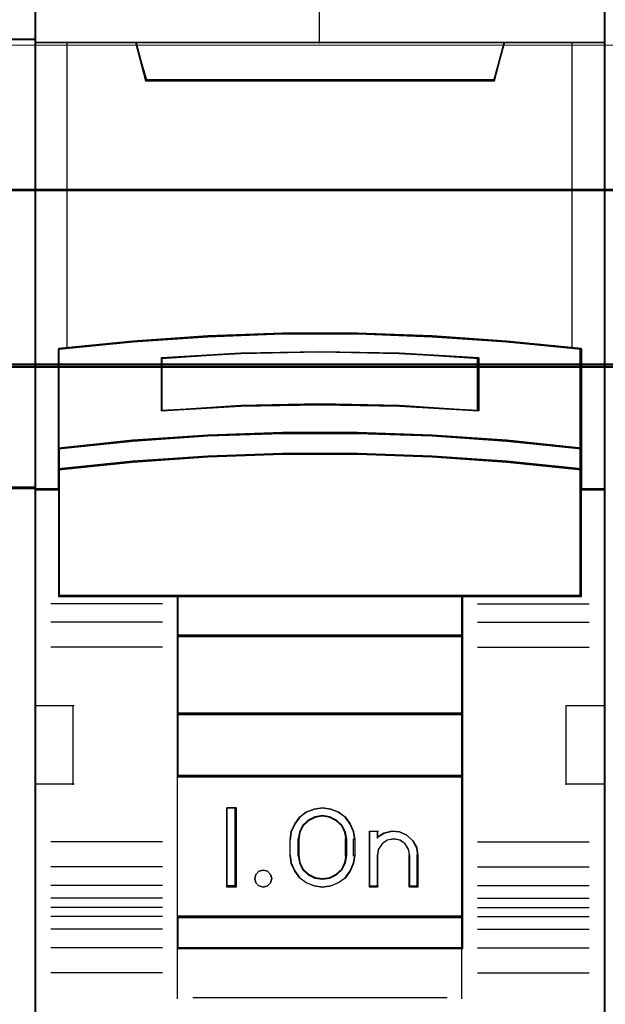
# Model space of a CAD drawing. Header units: millimetres. Extents: x -1290 to 1795, y -4192 to -1311.
# Tile 528 of 656: x 1084.77 to 1088.46, y -3008.57 to -3002.36. Entities that reach past the tile are written whole.
import ezdxf

# ---------------------------------------------------------------- set-up
doc = ezdxf.new("R2010")
doc.units = ezdxf.units.MM
doc.layers.add('30', color=7, linetype='Continuous')
doc.layers.add('45', color=7, linetype='Continuous')
doc.layers.add('Aparatura', color=7, linetype='Continuous', lineweight=13)

# ---------------------------------------------------------------- blocks, each defined once
blk = doc.blocks.new('*U411')
at = {"layer": '45', "color": 7}
for points in [[(189.646347, -533.443271), (117.625529, -533.443271), (117.625529, -615.466039), (189.646347, -615.466039), (189.646347, -533.443271)], [(189.624863, -533.464815), (117.647013, -533.464815), (117.647013, -615.44629), (189.624863, -615.44629), (189.624863, -533.464815)], [(188.606174, -552.206567), (188.606174, -566.377335), (189.646347, -566.377335), (189.646347, -552.206567), (188.606174, -552.206567)]]:
    blk.add_lwpolyline(points, close=True, dxfattribs=at)
at = {"layer": '45', "color": 139}
blk.add_lwpolyline([(189.646347, -533.443271), (117.625529, -533.443271), (117.625529, -615.466039), (189.646347, -615.466039), (189.646347, -533.443271)], close=True, dxfattribs=at)
for points in [[(117.625529, -552.206567), (189.646347, -552.206567)], [(189.646347, -566.334247), (134.871639, -566.334247)]]:
    blk.add_lwpolyline(points, dxfattribs=at)
at = {"layer": '45', "color": 140}
blk.add_lwpolyline([(188.606174, -552.206567), (188.606174, -566.377335), (189.646347, -566.377335), (189.646347, -552.206567), (188.606174, -552.206567)], close=True, dxfattribs=at)
at = {"layer": '45', "color": 59}
blk.add_lwpolyline([(188.627657, -552.226316), (188.627657, -566.355791), (189.624863, -566.355791), (189.624863, -552.226316), (188.627657, -552.226316)], close=True, dxfattribs=at)
blk = doc.blocks.new('*U412')
at = {"layer": '45', "color": 7}
for points in [[(207.58889, -533.603058), (189.615912, -533.603058), (189.615912, -615.327797), (207.58889, -615.327797), (207.58889, -533.603058)], [(197.42348, -561.499983), (199.781322, -561.499983), (202.139163, -561.587848), (204.491443, -561.752595), (206.843724, -561.983241), (206.843724, -565.118923), (206.843724, -565.788894), (206.843724, -566.420424), (207.58889, -566.420424), (207.58889, -552.307107), (206.58792, -552.307107), (204.41359, -552.307107), (204.096616, -553.487793), (193.108186, -553.487793), (192.791212, -552.307107), (190.616882, -552.307107), (189.615912, -552.307107), (189.615912, -566.420424), (190.361078, -566.420424), (190.361078, -565.788894), (190.361078, -565.118923), (190.361078, -561.983241), (192.702237, -561.752595), (195.065639, -561.587848), (197.42348, -561.499983)], [(193.100354, -553.522565), (204.102658, -553.522565), (204.420032, -552.307107), (198.595938, -552.307107), (192.78298, -552.307107), (193.100354, -553.522565)], [(202.138822, -564.718456), (204.49147, -564.878919), (206.844119, -565.122379), (206.844119, -561.962926), (204.49147, -561.730532), (202.138822, -561.564536), (199.780611, -561.476005), (197.422401, -561.476005), (195.06419, -561.564536), (192.700418, -561.730532), (190.358893, -561.962926), (190.358893, -565.122379), (192.700418, -564.878919), (195.06419, -564.718456), (197.422401, -564.635458), (199.780611, -564.635458), (202.138822, -564.718456)], [(203.603648, -562.251385), (203.603648, -563.92308), (201.102577, -563.783306), (198.595935, -563.738578), (196.100435, -563.783306), (193.599364, -563.92308), (193.599364, -562.251385), (196.100435, -562.10602), (198.595935, -562.061292), (201.102577, -562.10602), (203.603648, -562.251385)], [(201.102577, -563.783306), (203.603648, -563.92308), (203.603648, -562.251385), (201.102577, -562.10602), (198.595935, -562.061292), (196.100435, -562.10602), (193.599364, -562.251385), (193.599364, -563.92308), (196.100435, -563.783306), (198.595935, -563.738578), (201.102577, -563.783306)], [(204.49147, -564.852169), (202.138822, -564.688287), (199.780611, -564.603521), (197.422401, -564.603521), (195.06419, -564.688287), (192.700418, -564.852169), (190.358893, -565.100818), (190.358893, -565.790253), (192.700418, -565.541604), (195.06419, -565.377722), (197.422401, -565.292955), (199.780611, -565.292955), (202.138822, -565.377722), (204.49147, -565.541604), (206.844119, -565.790253), (206.844119, -565.100818), (204.49147, -564.852169)], [(202.138822, -565.354229), (199.780611, -565.271394), (197.422401, -565.271394), (195.06419, -565.354229), (192.700418, -565.514376), (190.358893, -565.757358), (190.358893, -566.392425), (190.358893, -569.783131), (194.107557, -569.783131), (203.095454, -569.783131), (206.844119, -569.783131), (206.844119, -566.392425), (206.844119, -565.757358), (204.49147, -565.514376), (202.138822, -565.354229)], [(194.098862, -571.038087), (203.10415, -571.038087), (203.10415, -569.745429), (194.098862, -569.745429), (194.098862, -571.038087)], [(203.10415, -571.000384), (194.098862, -571.000384), (194.098862, -573.501319), (203.10415, -573.501319), (203.10415, -571.000384)], [(203.10415, -573.463617), (194.098862, -573.463617), (194.098862, -575.469033), (203.10415, -575.469033), (203.10415, -573.463617)], [(194.098862, -579.898183), (203.10415, -579.898183), (203.10415, -575.429535), (194.098862, -575.429535), (194.098862, -579.898183)], [(195.95721, -576.443913), (195.95721, -578.946643), (195.663598, -578.946643), (195.663598, -576.443913), (195.95721, -576.443913)], [(199.657604, -577.18917), (199.697179, -577.439443), (199.697179, -577.951113), (199.657604, -578.201386), (199.550185, -578.446097), (199.397537, -578.657439), (199.188352, -578.807603), (198.939593, -578.907712), (198.679526, -578.946643), (198.413805, -578.907712), (198.165046, -578.807603), (197.961515, -578.657439), (197.803213, -578.446097), (197.695795, -578.201386), (197.656219, -577.951113), (197.656219, -577.439443), (197.695795, -577.18917), (197.803213, -576.944459), (197.961515, -576.733117), (198.165046, -576.582953), (198.413805, -576.482844), (198.679526, -576.443913), (198.939593, -576.482844), (199.188352, -576.582953), (199.397537, -576.733117), (199.550185, -576.944459), (199.657604, -577.18917)], [(199.442954, -577.951209), (199.442954, -577.437746), (199.403075, -577.214502), (199.300528, -577.002419), (199.123919, -576.834986), (198.913127, -576.728945), (198.679548, -576.689877), (198.440271, -576.728945), (198.22948, -576.834986), (198.052871, -577.002419), (197.950323, -577.214502), (197.910444, -577.437746), (197.910444, -577.951209), (197.950323, -578.174454), (198.052871, -578.386536), (198.22948, -578.55397), (198.440271, -578.660011), (198.679548, -578.693498), (198.913127, -578.660011), (199.123919, -578.55397), (199.300528, -578.386536), (199.403075, -578.174454), (199.442954, -577.951209)], [(200.620004, -577.23957), (200.870381, -577.183601), (201.109379, -577.205988), (201.342685, -577.306734), (201.524778, -577.48024), (201.649967, -577.698521), (201.6898, -577.944787), (201.6898, -578.946643), (201.428042, -578.946643), (201.428042, -577.944787), (201.388209, -577.743297), (201.285781, -577.580985), (201.120759, -577.469046), (200.915905, -577.429867), (200.722431, -577.469046), (200.563099, -577.580985), (200.443601, -577.743297), (200.409458, -577.944787), (200.409458, -578.946643), (200.15908, -578.946643), (200.15908, -577.183601), (200.409458, -577.183601), (200.409458, -577.373897), (200.620004, -577.23957)], [(197.042141, -578.545121), (197.077947, -578.675025), (197.042141, -578.804929), (196.946657, -578.90531), (196.815368, -578.946643), (196.672142, -578.90531), (196.582627, -578.804929), (196.540852, -578.675025), (196.582627, -578.545121), (196.672142, -578.444741), (196.815368, -578.415217), (196.946657, -578.444741), (197.042141, -578.545121)], [(203.10415, -579.860481), (194.098862, -579.860481), (194.098862, -580.885631), (203.10415, -580.885631), (203.10415, -579.860481)]]:
    blk.add_lwpolyline(points, close=True, dxfattribs=at)
at = {"layer": '45', "color": 139}
for points in [[(207.58889, -533.603058), (189.615912, -533.603058), (189.615912, -615.327797), (207.58889, -615.327797), (207.58889, -533.603058)], [(202.131138, -565.371523), (199.77805, -565.289348), (197.424962, -565.289348), (195.071873, -565.371523), (192.713235, -565.530396), (190.376796, -565.771444), (190.376796, -566.401457), (190.376796, -569.765178), (194.117318, -569.765178), (203.085693, -569.765178), (206.826216, -569.765178), (206.826216, -566.401457), (206.826216, -565.771444), (204.478677, -565.530396), (202.131138, -565.371523)], [(197.077947, -578.675025), (197.042141, -578.545121), (196.946657, -578.444741), (196.815368, -578.415217), (196.672142, -578.444741), (196.582627, -578.545121), (196.540852, -578.675025), (196.582627, -578.804929), (196.672142, -578.90531), (196.815368, -578.946643), (196.946657, -578.90531), (197.042141, -578.804929), (197.077947, -578.675025)]]:
    blk.add_lwpolyline(points, close=True, dxfattribs=at)
at = {"layer": '45', "color": 59}
for points in [[(207.569197, -533.622807), (189.633815, -533.622807), (189.633815, -615.309843), (207.569197, -615.309843), (207.569197, -533.622807)], [(197.425051, -561.494548), (199.77796, -561.494548), (202.130869, -561.58219), (204.478229, -561.746518), (206.825589, -561.976576), (206.825589, -565.104281), (206.825589, -565.772547), (206.825589, -566.40247), (207.569197, -566.40247), (207.569197, -552.325061), (206.57032, -552.325061), (204.400539, -552.325061), (204.084228, -553.502743), (193.118784, -553.502743), (192.802473, -552.325061), (190.632691, -552.325061), (189.633815, -552.325061), (189.633815, -566.40247), (190.377423, -566.40247), (190.377423, -565.772547), (190.377423, -565.104281), (190.377423, -561.976576), (192.713684, -561.746518), (195.072142, -561.58219), (197.425051, -561.494548)], [(193.100354, -553.522565), (204.102658, -553.522565), (204.420032, -552.307107), (198.595938, -552.307107), (192.78298, -552.307107), (193.100354, -553.522565)], [(202.138822, -564.718456), (204.49147, -564.878919), (206.844119, -565.122379), (206.844119, -561.962926), (204.49147, -561.730532), (202.138822, -561.564536), (199.780611, -561.476005), (197.422401, -561.476005), (195.06419, -561.564536), (192.700418, -561.730532), (190.358893, -561.962926), (190.358893, -565.122379), (192.700418, -564.878919), (195.06419, -564.718456), (197.422401, -564.635458), (199.780611, -564.635458), (202.138822, -564.718456)], [(203.603648, -562.251385), (203.603648, -563.92308), (201.102577, -563.783306), (198.595935, -563.738578), (196.100435, -563.783306), (193.599364, -563.92308), (193.599364, -562.251385), (196.100435, -562.10602), (198.595935, -562.061292), (201.102577, -562.10602), (203.603648, -562.251385)], [(201.102577, -563.783306), (203.603648, -563.92308), (203.603648, -562.251385), (201.102577, -562.10602), (198.595935, -562.061292), (196.100435, -562.10602), (193.599364, -562.251385), (193.599364, -563.92308), (196.100435, -563.783306), (198.595935, -563.738578), (201.102577, -563.783306)], [(201.093625, -563.768048), (203.585745, -563.905126), (203.585745, -562.265672), (201.093625, -562.123111), (198.595955, -562.079246), (196.109386, -562.123111), (193.617267, -562.265672), (193.617267, -563.905126), (196.109386, -563.768048), (198.595955, -563.724183), (201.093625, -563.768048)], [(204.49147, -564.852169), (202.138822, -564.688287), (199.780611, -564.603521), (197.422401, -564.603521), (195.06419, -564.688287), (192.700418, -564.852169), (190.358893, -565.100818), (190.358893, -565.790253), (192.700418, -565.541604), (195.06419, -565.377722), (197.422401, -565.292955), (199.780611, -565.292955), (202.138822, -565.377722), (204.49147, -565.541604), (206.844119, -565.790253), (206.844119, -565.100818), (204.49147, -564.852169)], [(204.478677, -564.862599), (202.131138, -564.703676), (199.77805, -564.621474), (197.424962, -564.621474), (195.071873, -564.703676), (192.713235, -564.862599), (190.376796, -565.103725), (190.376796, -565.772299), (192.713235, -565.531174), (195.071873, -565.37225), (197.424962, -565.290049), (199.77805, -565.290049), (202.131138, -565.37225), (204.478677, -565.531174), (206.826216, -565.772299), (206.826216, -565.103725), (204.478677, -564.862599)], [(202.138822, -565.354229), (199.780611, -565.271394), (197.422401, -565.271394), (195.06419, -565.354229), (192.700418, -565.514376), (190.358893, -565.757358), (190.358893, -566.392425), (190.358893, -569.783131), (194.107557, -569.783131), (203.095454, -569.783131), (206.844119, -569.783131), (206.844119, -566.392425), (206.844119, -565.757358), (204.49147, -565.514376), (202.138822, -565.354229)], [(194.098862, -571.038087), (203.10415, -571.038087), (203.10415, -569.745429), (194.098862, -569.745429), (194.098862, -571.038087)], [(194.116765, -571.020133), (203.086247, -571.020133), (203.086247, -569.763382), (194.116765, -569.763382), (194.116765, -571.020133)], [(203.10415, -571.000384), (194.098862, -571.000384), (194.098862, -573.501319), (203.10415, -573.501319), (203.10415, -571.000384)], [(203.086247, -571.018338), (194.116765, -571.018338), (194.116765, -573.483366), (203.086247, -573.483366), (203.086247, -571.018338)], [(203.10415, -573.463617), (194.098862, -573.463617), (194.098862, -575.469033), (203.10415, -575.469033), (203.10415, -573.463617)], [(203.086247, -573.481571), (194.116765, -573.481571), (194.116765, -575.449284), (203.086247, -575.449284), (203.086247, -573.481571)], [(194.098862, -579.898183), (203.10415, -579.898183), (203.10415, -575.429535), (194.098862, -575.429535), (194.098862, -579.898183)], [(195.95721, -576.443913), (195.95721, -578.946643), (195.663598, -578.946643), (195.663598, -576.443913), (195.95721, -576.443913)], [(199.657604, -577.18917), (199.697179, -577.439443), (199.697179, -577.951113), (199.657604, -578.201386), (199.550185, -578.446097), (199.397537, -578.657439), (199.188352, -578.807603), (198.939593, -578.907712), (198.679526, -578.946643), (198.413805, -578.907712), (198.165046, -578.807603), (197.961515, -578.657439), (197.803213, -578.446097), (197.695795, -578.201386), (197.656219, -577.951113), (197.656219, -577.439443), (197.695795, -577.18917), (197.803213, -576.944459), (197.961515, -576.733117), (198.165046, -576.582953), (198.413805, -576.482844), (198.679526, -576.443913), (198.939593, -576.482844), (199.188352, -576.582953), (199.397537, -576.733117), (199.550185, -576.944459), (199.657604, -577.18917)], [(199.442954, -577.951209), (199.442954, -577.437746), (199.403075, -577.214502), (199.300528, -577.002419), (199.123919, -576.834986), (198.913127, -576.728945), (198.679548, -576.689877), (198.440271, -576.728945), (198.22948, -576.834986), (198.052871, -577.002419), (197.950323, -577.214502), (197.910444, -577.437746), (197.910444, -577.951209), (197.950323, -578.174454), (198.052871, -578.386536), (198.22948, -578.55397), (198.440271, -578.660011), (198.679548, -578.693498), (198.913127, -578.660011), (199.123919, -578.55397), (199.300528, -578.386536), (199.403075, -578.174454), (199.442954, -577.951209)], [(199.423261, -577.946558), (199.423261, -577.442297), (199.384406, -577.223054), (199.284495, -577.014772), (199.112425, -576.850339), (198.907051, -576.746198), (198.679474, -576.707831), (198.446347, -576.746198), (198.240973, -576.850339), (198.068904, -577.014772), (197.968992, -577.223054), (197.930137, -577.442297), (197.930137, -577.946558), (197.968992, -578.165802), (198.068904, -578.374084), (198.240973, -578.538517), (198.446347, -578.642657), (198.679474, -578.675544), (198.907051, -578.642657), (199.112425, -578.538517), (199.284495, -578.374084), (199.384406, -578.165802), (199.423261, -577.946558)], [(200.620004, -577.23957), (200.870381, -577.183601), (201.109379, -577.205988), (201.342685, -577.306734), (201.524778, -577.48024), (201.649967, -577.698521), (201.6898, -577.944787), (201.6898, -578.946643), (201.428042, -578.946643), (201.428042, -577.944787), (201.388209, -577.743297), (201.285781, -577.580985), (201.120759, -577.469046), (200.915905, -577.429867), (200.722431, -577.469046), (200.563099, -577.580985), (200.443601, -577.743297), (200.409458, -577.944787), (200.409458, -578.946643), (200.15908, -578.946643), (200.15908, -577.183601), (200.409458, -577.183601), (200.409458, -577.373897), (200.620004, -577.23957)], [(197.042141, -578.545121), (197.077947, -578.675025), (197.042141, -578.804929), (196.946657, -578.90531), (196.815368, -578.946643), (196.672142, -578.90531), (196.582627, -578.804929), (196.540852, -578.675025), (196.582627, -578.545121), (196.672142, -578.444741), (196.815368, -578.415217), (196.946657, -578.444741), (197.042141, -578.545121)], [(203.10415, -579.860481), (194.098862, -579.860481), (194.098862, -580.885631), (203.10415, -580.885631), (203.10415, -579.860481)], [(203.086247, -579.878434), (194.116765, -579.878434), (194.116765, -580.865882), (203.086247, -580.865882), (203.086247, -579.878434)]]:
    blk.add_lwpolyline(points, close=True, dxfattribs=at)
at = {"layer": '45', "color": 139}
for points in [[(198.576441, -545.122081), (198.576441, -552.34481)], [(189.615912, -552.307107), (207.58889, -552.307107)], [(192.78298, -552.307107), (193.139253, -553.522565)], [(204.420032, -552.307107), (204.065549, -553.522565)], [(193.099866, -553.484863), (204.103146, -553.484863)], [(206.844119, -561.994864), (204.49147, -561.747227), (202.138822, -561.570343), (199.780611, -561.476005), (197.422401, -561.476005), (195.06419, -561.570343), (192.700418, -561.747227), (190.358893, -561.994864)], [(190.358893, -561.957161), (190.358893, -569.783131)], [(206.806522, -569.783131), (206.806522, -561.957161)], [(203.603648, -562.285712), (201.102577, -562.114097), (198.595935, -562.061292), (196.100435, -562.114097), (193.599364, -562.285712)], [(193.599364, -563.92308), (193.599364, -562.24801)], [(203.566051, -563.92308), (203.566051, -562.24801)], [(203.603648, -563.92308), (201.102577, -563.757145), (198.595935, -563.704046), (196.100435, -563.757145), (193.599364, -563.92308)], [(206.844119, -565.122379), (204.49147, -564.86295), (202.138822, -564.691962), (199.780611, -564.603521), (197.422401, -564.603521), (195.06419, -564.691962), (192.700418, -564.86295), (190.358893, -565.122379)], [(206.844119, -565.790253), (204.49147, -565.530823), (202.138822, -565.359836), (199.780611, -565.271394), (197.422401, -565.271394), (195.06419, -565.359836), (192.700418, -565.530823), (190.358893, -565.790253)], [(190.398279, -566.382721), (189.615912, -566.382721)], [(207.58889, -566.382721), (206.806522, -566.382721)], [(206.844119, -569.745429), (190.358893, -569.745429)], [(194.098862, -569.745429), (194.098862, -580.885631)], [(194.098862, -569.745429), (203.10415, -569.745429)], [(203.066553, -569.745429), (203.066553, -580.885631)], [(193.638751, -570.007551), (190.11541, -570.007551)], [(203.566051, -570.007551), (207.089392, -570.007551)], [(193.638751, -570.594633), (190.11541, -570.594633)], [(203.566051, -570.594633), (207.089392, -570.594633)], [(194.098862, -571.000384), (203.10415, -571.000384)], [(193.638751, -571.37741), (190.11541, -571.37741)], [(203.566051, -571.37741), (207.089392, -571.37741)], [(189.615912, -573.217653), (190.847649, -573.217653)], [(190.808262, -573.217653), (190.808262, -575.720383)], [(194.098862, -573.463617), (203.10415, -573.463617)], [(206.357153, -575.720383), (206.357153, -573.217653)], [(206.357153, -573.217653), (207.58889, -573.217653)], [(194.098862, -575.429535), (203.10415, -575.429535)], [(189.615912, -575.682681), (190.847649, -575.682681)], [(206.357153, -575.682681), (207.58889, -575.682681)], [(195.95721, -576.443913), (195.663598, -576.443913)], [(195.663598, -576.443913), (195.663598, -578.946643)], [(195.919613, -576.443913), (195.919613, -578.946643)], [(199.697179, -577.461881), (199.657604, -577.205967), (199.550185, -576.955741), (199.397537, -576.739635), (199.188352, -576.586087), (198.939593, -576.483722), (198.679526, -576.443913), (198.413805, -576.483722), (198.165046, -576.586087), (197.961515, -576.739635), (197.803213, -576.955741), (197.695795, -577.205967), (197.656219, -577.461881)], [(199.442954, -577.461881), (199.403075, -577.231432), (199.300528, -577.012506), (199.123919, -576.839669), (198.913127, -576.730206), (198.679548, -576.689877), (198.440271, -576.730206), (198.22948, -576.839669), (198.052871, -577.012506), (197.950323, -577.231432), (197.910444, -577.461881)], [(200.15908, -577.183601), (200.44195, -577.183601)], [(200.15908, -577.183601), (200.15908, -578.946643)], [(200.402563, -577.183601), (200.402563, -577.408021)], [(201.6898, -577.966377), (201.649753, -577.713126), (201.52389, -577.488653), (201.340816, -577.310226), (201.106253, -577.206623), (200.865969, -577.183601), (200.614242, -577.241158), (200.402563, -577.379295)], [(193.638751, -577.517537), (190.11541, -577.517537)], [(197.656219, -577.966377), (197.656219, -577.424179)], [(197.910444, -577.966377), (197.910444, -577.424179)], [(199.403567, -577.966377), (199.403567, -577.424179)], [(199.659582, -577.966377), (199.659582, -577.424179)], [(201.433785, -577.966377), (201.393458, -577.754213), (201.28976, -577.583302), (201.12269, -577.465433), (200.915294, -577.424179), (200.719419, -577.465433), (200.558111, -577.583302), (200.437129, -577.754213), (200.402563, -577.966377)], [(203.566051, -577.517537), (207.089392, -577.517537)], [(197.656219, -577.926879), (197.695795, -578.183244), (197.803213, -578.433913), (197.961515, -578.650399), (198.165046, -578.804218), (198.413805, -578.906764), (198.679526, -578.946643), (198.939593, -578.906764), (199.188352, -578.804218), (199.397537, -578.650399), (199.550185, -578.433913), (199.657604, -578.183244), (199.697179, -577.926879)], [(197.910444, -577.926879), (197.950323, -578.157441), (198.052871, -578.376475), (198.22948, -578.549396), (198.440271, -578.658913), (198.679548, -578.693498), (198.913127, -578.658913), (199.123919, -578.549396), (199.300528, -578.376475), (199.403075, -578.157441), (199.442954, -577.926879)], [(200.402563, -577.926879), (200.402563, -578.946643)], [(201.396189, -577.926879), (201.396189, -578.946643)], [(201.650413, -577.926879), (201.650413, -578.946643)], [(193.638751, -578.3057), (190.11541, -578.3057)], [(203.566051, -578.3057), (207.089392, -578.3057)], [(193.638751, -578.890987), (190.11541, -578.890987)], [(195.95721, -578.908941), (195.663598, -578.908941)], [(200.15908, -578.908941), (200.44195, -578.908941)], [(201.396189, -578.908941), (201.6898, -578.908941)], [(203.566051, -578.890987), (207.089392, -578.890987)], [(193.638751, -579.291352), (190.11541, -579.291352)], [(203.566051, -579.291352), (207.089392, -579.291352)], [(193.638751, -579.587586), (190.11541, -579.587586)], [(203.566051, -579.587586), (207.089392, -579.587586)], [(193.638751, -579.871253), (190.11541, -579.871253)], [(194.098862, -579.860481), (203.10415, -579.860481)], [(203.566051, -579.871253), (207.089392, -579.871253)], [(193.638751, -580.271618), (190.11541, -580.271618)], [(203.566051, -580.271618), (207.089392, -580.271618)], [(193.638751, -580.864086), (190.11541, -580.864086)], [(194.098862, -580.846133), (203.10415, -580.846133)], [(194.098862, -580.846133), (194.098862, -582.467342)], [(203.066553, -580.846133), (203.066553, -582.467342)], [(203.566051, -580.864086), (207.089392, -580.864086)], [(193.638751, -581.646863), (190.11541, -581.646863)], [(203.566051, -581.646863), (207.089392, -581.646863)], [(194.592989, -582.429639), (202.610023, -582.429639)]]:
    blk.add_lwpolyline(points, dxfattribs=at)
at = {"layer": '45', "color": 140}
for points in [[(197.42348, -561.499983), (199.781322, -561.499983), (202.139163, -561.587848), (204.491443, -561.752595), (206.843724, -561.983241), (206.843724, -565.118923), (206.843724, -565.788894), (206.843724, -566.420424), (207.58889, -566.420424), (207.58889, -552.307107), (206.58792, -552.307107), (204.41359, -552.307107), (204.096616, -553.487793), (193.108186, -553.487793), (192.791212, -552.307107), (190.616882, -552.307107), (189.615912, -552.307107), (189.615912, -566.420424), (190.361078, -566.420424), (190.361078, -565.788894), (190.361078, -565.118923), (190.361078, -561.983241), (192.702237, -561.752595), (195.065639, -561.587848), (197.42348, -561.499983)], [(193.119022, -553.504612), (204.08578, -553.504612), (204.402129, -552.325061), (198.596851, -552.325061), (192.802673, -552.325061), (193.119022, -553.504612)]]:
    blk.add_lwpolyline(points, close=True, dxfattribs=at)
for points in [[(190.614908, -552.307107), (190.614908, -561.967934)], [(206.550507, -561.967934), (206.550507, -552.307107)]]:
    blk.add_lwpolyline(points, dxfattribs=at)
blk = doc.blocks.new('*U426')
at = {"layer": '30', "color": 7}
for points in [[(117.158256, -706.821084), (548.842747, -706.821084), (117.158256, -706.821084)], [(548.842747, -706.821084), (117.158256, -706.821084), (117.158256, -709.385785), (117.158256, -710.863276), (117.158256, -712.424399), (548.842747, -712.424399), (548.842747, -710.863276), (548.842747, -709.385785), (548.842747, -706.821084)], [(117.158256, -712.336426), (548.842747, -712.336426), (117.158256, -712.336426)], [(548.842747, -712.336426), (117.158256, -712.336426), (117.158256, -713.851227), (117.158256, -734.920729), (117.158256, -736.435529), (548.842747, -736.435529), (548.842747, -734.920729), (548.842747, -713.851227), (548.842747, -712.336426)]]:
    blk.add_lwpolyline(points, close=True, dxfattribs=at)
at = {"layer": '30', "color": 59}
blk.add_lwpolyline([(548.79978, -706.862377), (117.201224, -706.862377), (117.201224, -709.388456), (117.201224, -710.843697), (117.201224, -712.38131), (548.79978, -712.38131), (548.79978, -710.843697), (548.79978, -709.388456), (548.79978, -706.862377)], close=True, dxfattribs=at)

msp = doc.modelspace()

# ---------------------------------------------------------------- linework, layer by layer
at = {"layer": 'Aparatura', "color": 7, "lineweight": 13}
msp.add_lwpolyline([(1070.4596, -3011.5396), (1070.4596, -3002.5233), (1156.8252, -3002.5233), (1156.8252, -3011.5396)], dxfattribs=at)
msp.add_lwpolyline([(1070.4596, -3002.5233), (1156.8252, -3002.5233), (1156.8252, -3011.5396), (1070.4596, -3011.5396), (1070.4596, -3002.5233)], close=True, dxfattribs=at)

# ---------------------------------------------------------------- block references
at = {"layer": 'Aparatura', "color": 7, "lineweight": 13, "xscale": 0.2, "yscale": 0.2, "zscale": 0.2}
for name, p in [('*U412', (1046.9424, -2892.0443)), ('*U411', (1046.9424, -2892.0443)), ('*U426', (1046.9424, -2862.0686))]:
    msp.add_blockref(name, p, dxfattribs=at)

doc.saveas('drawing.dxf')
